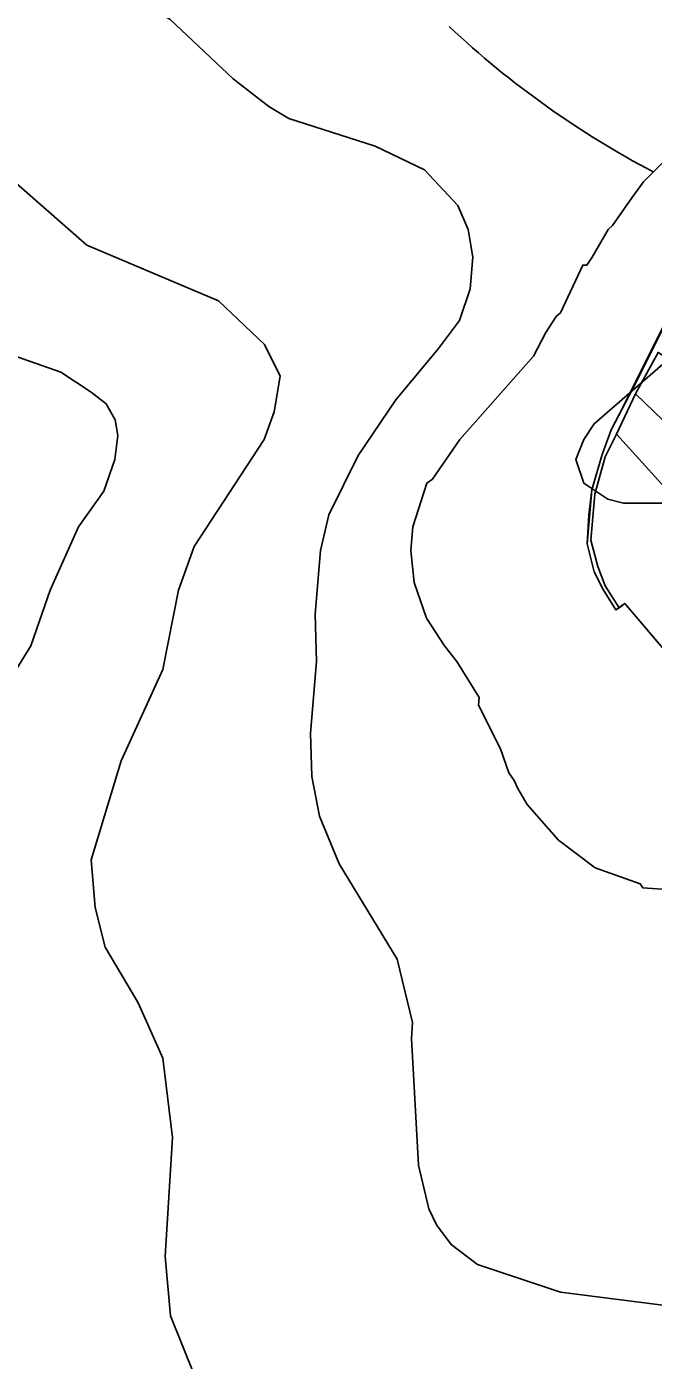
# Model space of a CAD drawing. Extents: x -510989 to -501240, y -1184665 to -1176098.
# Drawn here: x -506024.9 to -505866.9, y -1182202.2 to -1181865.9 of the extents above; entities that cross this region are included whole.
import ezdxf

# ---------------------------------------------------------------- set-up
doc = ezdxf.new("R2010")
doc.units = 0
for name, color, linetype in [('NAVRH_rozvodnice', 7, 'Continuous'), ('orna_puda', 7, 'Continuous'), ('ostatni_plocha_x_ostatni_komunikace', 7, 'Continuous'), ('popis', 7, 'Continuous'), ('STAV_povodi', 7, 'Continuous'), ('vrstevnice_01', 7, 'Continuous'), ('vrstevnice_02', 7, 'Continuous'), ('vrstevnice_03', 7, 'Continuous')]:
    doc.layers.add(name, color=color, linetype=linetype)

msp = doc.modelspace()

# ---------------------------------------------------------------- linework, layer by layer
at = {"layer": 'NAVRH_rozvodnice'}
msp.add_arc((-505757.43, -1181694.34), 235.19, 226.8274, 242.2576, dxfattribs=at)
at = {"layer": 'orna_puda'}
for points in [[(-505537.28, -1182277.15), (-505579.93, -1182239.02), (-505607.85, -1182215.08), (-505651.61, -1182177.07), (-505666.68, -1182164.52), (-505700.29, -1182135.24), (-505743.49, -1182096.79), (-505760.67, -1182080.74), (-505780.03, -1182061.47), (-505816.71, -1182018.56), (-505850.67, -1181978.46), (-505871.44, -1181958.44), (-505865.69, -1181948.03), (-505856.49, -1181953.98), (-505849.55, -1181961.49), (-505791.64, -1182029.89), (-505770.4, -1182053.98), (-505744.55, -1182080.37), (-505717.08, -1182105.45), (-505630.74, -1182180.48), (-505563.68, -1182238.3), (-505528.59, -1182272.56)], [(-505505.38, -1182318.31), (-505623.88, -1182215), (-505682.19, -1182164.88), (-505732.29, -1182121.93), (-505752.85, -1182103.56), (-505766.92, -1182090.9), (-505796.61, -1182059.91), (-505846.92, -1182000.9), (-505876.17, -1181968.64), (-505871.44, -1181958.44), (-505850.67, -1181978.46), (-505816.71, -1182018.56), (-505780.03, -1182061.47), (-505760.67, -1182080.74), (-505743.49, -1182096.79), (-505700.29, -1182135.24), (-505666.68, -1182164.52), (-505651.61, -1182177.07), (-505607.85, -1182215.08), (-505579.93, -1182239.02), (-505537.28, -1182277.15)], [(-505705.75, -1182207.82), (-505744.09, -1182166.53), (-505766.88, -1182143.5), (-505796.64, -1182110.59), (-505817.71, -1182083.96), (-505838.14, -1182053.64), (-505874.11, -1182011.33), (-505875.54, -1182012.39), (-505879.01, -1182006.89), (-505880.87, -1182002), (-505882.7, -1181995.37), (-505881.66, -1181983.75), (-505879.01, -1181974.31), (-505876.17, -1181968.64), (-505846.92, -1182000.9), (-505796.61, -1182059.91), (-505766.92, -1182090.9), (-505752.85, -1182103.56), (-505732.29, -1182121.93), (-505682.19, -1182164.88), (-505623.88, -1182215)]]:
    msp.add_lwpolyline(points, dxfattribs=at)
at = {"layer": 'ostatni_plocha_x_ostatni_komunikace'}
msp.add_lwpolyline([(-505865.69, -1181948.03), (-505871.44, -1181958.44), (-505876.17, -1181968.64), (-505879.01, -1181974.31), (-505881.66, -1181983.75), (-505882.7, -1181995.37), (-505880.87, -1182002), (-505879.01, -1182006.89), (-505875.54, -1182012.39), (-505875.92, -1182012.67), (-505876.32, -1182012.97), (-505879.59, -1182007.81), (-505881.78, -1182003.35), (-505883.62, -1181996.27), (-505883.2, -1181989.04), (-505882.38, -1181982.63), (-505879.8, -1181973.74), (-505877.53, -1181967.51), (-505871.16, -1181955.32), (-505864.22, -1181941.44)], dxfattribs=at)
at = {"layer": 'popis'}
msp.add_lwpolyline([(-505705.75, -1182207.82), (-505755.48, -1182155.02), (-505796.64, -1182110.59), (-505817.71, -1182083.96), (-505838.14, -1182053.64), (-505856.12, -1182032.49), (-505874.11, -1182011.33), (-505876.32, -1182012.97), (-505879.59, -1182007.81), (-505881.78, -1182003.35), (-505883.62, -1181996.27), (-505882.38, -1181982.63), (-505879.8, -1181973.74), (-505877.53, -1181967.51), (-505874.35, -1181961.42), (-505861.11, -1181934.92), (-505857.77, -1181927.2), (-505855.32, -1181922.91), (-505842.27, -1181900.39), (-505825.06, -1181875.34), (-505784.46, -1181824.63)], dxfattribs=at)
at = {"layer": 'STAV_povodi'}
msp.add_arc((-505757.43, -1181694.34), 235.19, 226.8274, 242.2576, dxfattribs=at)
at = {"layer": 'vrstevnice_01'}
for points in [[(-505982.59, -1182206), (-505988.59, -1182191), (-505990, -1182176), (-505988.09, -1182146), (-505990.59, -1182126), (-505996.81, -1182112), (-506005.09, -1182098), (-506007.59, -1182088), (-506008.59, -1182076), (-506001.09, -1182051), (-505990.59, -1182028), (-505986.59, -1182008), (-505982.69, -1181997), (-505965, -1181970), (-505962.5, -1181963), (-505961, -1181954), (-505964.91, -1181946), (-505976.5, -1181935), (-506009.69, -1181921), (-506037.09, -1181897)], [(-505863.5, -1181986), (-505874.41, -1181986), (-505878.41, -1181985), (-505884.41, -1181981), (-505886.41, -1181975), (-505884.41, -1181970), (-505881.81, -1181966), (-505864.5, -1181951)]]:
    msp.add_lwpolyline(points, dxfattribs=at)
at = {"layer": 'vrstevnice_02'}
for points in [[(-505931.81, -1181960), (-505921.09, -1181947), (-505915.81, -1181940), (-505913.09, -1181932), (-505912.41, -1181924), (-505913.59, -1181917), (-505916.19, -1181911), (-505924.59, -1181902), (-505937, -1181896), (-505958.81, -1181889), (-505963.81, -1181886), (-505972.81, -1181879), (-505988.81, -1181864), (-506000.59, -1181857), (-506023.91, -1181846), (-506027.59, -1181842)], [(-506029.41, -1182031), (-506023.81, -1182022), (-506019, -1182008), (-506011.81, -1181992), (-506005.41, -1181983), (-506002.69, -1181975), (-506001.91, -1181969), (-506002.59, -1181965), (-506004.81, -1181961), (-506008.59, -1181958), (-506016.31, -1181953), (-506030.41, -1181948)], [(-505851.31, -1182190), (-505890.31, -1182185), (-505911.19, -1182178), (-505917.91, -1182173), (-505921.59, -1182168), (-505923.5, -1182164), (-505926.09, -1182153), (-505927.91, -1182121), (-505927.59, -1182117), (-505931.5, -1182101), (-505946.09, -1182077), (-505951.09, -1182065), (-505953, -1182055), (-505953.31, -1182044), (-505951.81, -1182026), (-505952.19, -1182014), (-505950.81, -1181998), (-505948.69, -1181989), (-505941.31, -1181974), (-505931.81, -1181960)]]:
    msp.add_lwpolyline(points, dxfattribs=at)
at = {"layer": 'vrstevnice_03'}
msp.add_lwpolyline([(-505864.41, -1181900), (-505869.41, -1181905), (-505872.31, -1181909), (-505877.19, -1181916), (-505878.31, -1181917), (-505882.31, -1181924), (-505883.69, -1181926), (-505884.69, -1181926), (-505890.31, -1181938), (-505891.41, -1181939), (-505894, -1181943), (-505897.09, -1181949), (-505915.69, -1181970), (-505922.59, -1181980), (-505924, -1181981), (-505927.5, -1181992), (-505928, -1181998), (-505927.19, -1182006), (-505924.09, -1182015), (-505919.59, -1182022), (-505916.41, -1182026), (-505910.81, -1182035), (-505911, -1182037), (-505905.41, -1182048), (-505903.31, -1182054), (-505902, -1182056), (-505901.09, -1182058), (-505898.69, -1182062), (-505890.81, -1182071), (-505881.59, -1182078), (-505870.19, -1182082), (-505869.59, -1182083), (-505856.19, -1182084)], dxfattribs=at)

doc.saveas('drawing.dxf')
